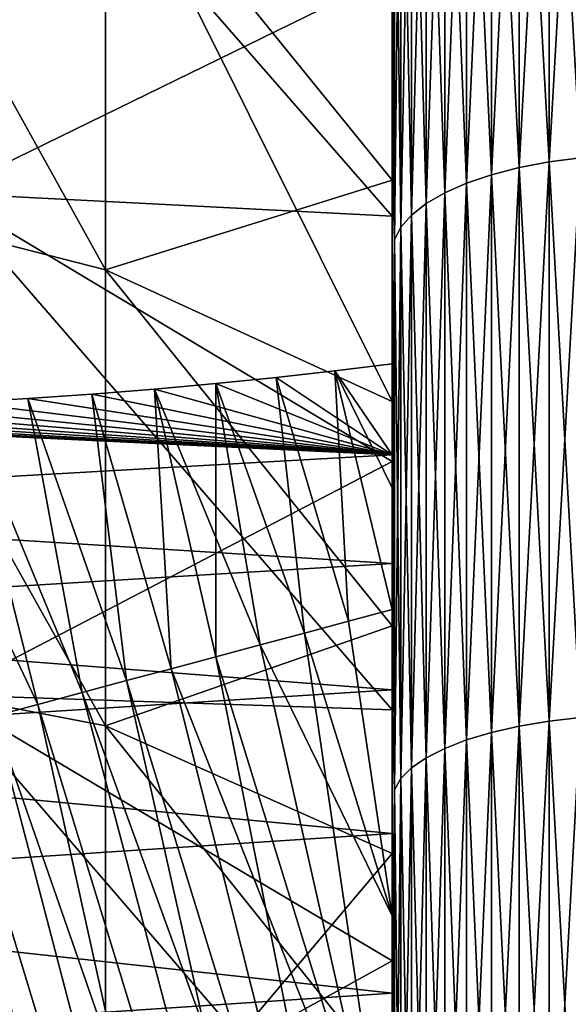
# Model space of a CAD drawing. Header units: metres. Extents: x -2 to 85, y -75 to 96.
# Tile 359 of 444: x 69.42 to 70.5, y 35.42 to 37.36. Entities that reach past the tile are written whole.
import ezdxf

# ---------------------------------------------------------------- set-up
doc = ezdxf.new("R2010")
doc.units = ezdxf.units.M
doc.layers.add('solid_20204500', color=7, linetype='CONTINUOUS')

msp = doc.modelspace()

# ---------------------------------------------------------------- linework, layer by layer
at = {"layer": 'solid_20204500'}
for points in [[(70.521156, 38.171059, 21.166159), (70.459145, 38.161972, 21.147253), (70.459145, 37.082211, 21.632971)], [(70.521156, 37.090332, 21.652311), (70.521156, 38.171059, 21.166159), (70.459145, 37.082211, 21.632971)], [(70.521156, 38.171059, -21.166159), (70.521156, 37.090332, -21.652311), (70.459145, 38.161972, -21.147253)], [(70.400398, 38.149456, 21.121206), (70.345932, 38.133724, 21.088465), (70.345932, 37.056965, 21.572832)], [(70.400398, 37.071026, 21.606325), (70.400398, 38.149456, 21.121206), (70.345932, 37.056965, 21.572832)], [(70.400398, 38.149456, -21.121206), (70.400398, 37.071026, -21.606325), (70.345932, 38.133724, -21.088465)], [(70.459145, 38.161972, 21.147253), (70.400398, 38.149456, 21.121206), (70.400398, 37.071026, 21.606325)], [(70.459145, 37.082211, 21.632971), (70.459145, 38.161972, 21.147253), (70.400398, 37.071026, 21.606325)], [(70.459145, 38.161972, -21.147253), (70.459145, 37.082211, -21.632971), (70.400398, 38.149456, -21.121206)], [(70.459145, 37.082211, -21.632971), (70.400398, 37.071026, -21.606325), (70.400398, 38.149456, -21.121206)], [(70.521156, 37.090332, -21.652311), (70.459145, 37.082211, -21.632971), (70.459145, 38.161972, -21.147253)], [(70.345932, 38.133724, 21.088465), (70.296677, 38.115044, 21.049589), (70.296677, 37.040268, 21.533064)], [(70.345932, 37.056965, 21.572832), (70.345932, 38.133724, 21.088465), (70.296677, 37.040268, 21.533064)], [(70.345932, 38.133724, -21.088465), (70.345932, 37.056965, -21.572832), (70.296677, 38.115044, -21.049589)], [(70.400398, 37.071026, -21.606325), (70.345932, 37.056965, -21.572832), (70.345932, 38.133724, -21.088465)], [(70.296677, 38.115044, 21.049589), (70.253479, 38.093735, 21.005245), (70.253479, 37.021225, 21.487703)], [(70.296677, 37.040268, 21.533064), (70.296677, 38.115044, 21.049589), (70.253479, 37.021225, 21.487703)], [(70.296677, 38.115044, -21.049589), (70.296677, 37.040268, -21.533064), (70.253479, 38.093735, -21.005245)], [(70.345932, 37.056965, -21.572832), (70.296677, 37.040268, -21.533064), (70.296677, 38.115044, -21.049589)], [(70.253479, 38.093735, 21.005245), (70.217087, 38.070164, 20.956198), (70.217087, 37.00016, 21.437527)], [(70.253479, 37.021225, 21.487703), (70.253479, 38.093735, 21.005245), (70.217087, 37.00016, 21.437527)], [(70.253479, 38.093735, -21.005245), (70.253479, 37.021225, -21.487703), (70.217087, 38.070164, -20.956198)], [(70.296677, 37.040268, -21.533064), (70.253479, 37.021225, -21.487703), (70.253479, 38.093735, -21.005245)], [(70.217087, 38.070164, 20.956198), (70.18811, 38.044739, 20.903282), (70.18811, 36.977432, 21.383396)], [(70.217087, 37.00016, 21.437527), (70.217087, 38.070164, 20.956198), (70.18811, 36.977432, 21.383396)], [(70.217087, 38.070164, -20.956198), (70.217087, 37.00016, -21.437527), (70.18811, 38.044739, -20.903282)], [(70.253479, 37.021225, -21.487703), (70.217087, 37.00016, -21.437527), (70.217087, 38.070164, -20.956198)], [(70.18811, 38.044739, 20.903282), (70.167053, 38.017887, 20.847408), (70.167053, 36.953438, 21.326239)], [(70.18811, 36.977432, 21.383396), (70.18811, 38.044739, 20.903282), (70.167053, 36.953438, 21.326239)], [(70.18811, 38.044739, -20.903282), (70.18811, 36.977432, -21.383396), (70.167053, 38.017887, -20.847408)], [(70.217087, 37.00016, -21.437527), (70.18811, 36.977432, -21.383396), (70.18811, 38.044739, -20.903282)], [(70.167053, 38.017887, 20.847408), (70.154274, 37.990078, 20.789534), (70.154274, 36.928581, 21.267036)], [(70.167053, 36.953438, 21.326239), (70.167053, 38.017887, 20.847408), (70.154274, 36.928581, 21.267036)], [(70.167053, 38.017887, -20.847408), (70.167053, 36.953438, -21.326239), (70.154274, 37.990078, -20.789534)], [(70.18811, 36.977432, -21.383396), (70.167053, 36.953438, -21.326239), (70.167053, 38.017887, -20.847408)], [(69.267471, 37.986382, -18.573393), (70.150002, 37.452389, -17.909012), (70.150002, 36.97493, -18.152977)], [(69.267471, 37.020695, -19.061108), (69.267471, 37.986382, -18.573393), (70.150002, 36.97493, -18.152977)], [(69.267471, 37.986328, 18.573421), (69.267471, 37.020638, 19.061134), (70.150002, 37.452389, 17.909012)], [(70.154274, 37.990078, 20.789534), (70.150002, 37.637775, 20.88332), (70.150002, 37.098198, 21.123968)], [(70.154274, 36.928581, 21.267036), (70.154274, 37.990078, 20.789534), (70.150002, 37.098198, 21.123968)], [(70.154274, 37.990078, -20.789534), (70.154274, 36.928581, -21.267036), (70.150002, 37.637775, -20.88332)], [(70.167053, 36.953438, -21.326239), (70.154274, 36.928581, -21.267036), (70.154274, 37.990078, -20.789534)], [(68.997269, 37.930759, -16.850994), (69.585594, 36.869358, -16.772715), (69.585594, 37.743755, -16.280315)], [(68.997269, 37.930759, -16.850994), (68.997269, 37.019894, -17.355619), (69.585594, 36.869358, -16.772715)], [(68.997269, 37.930759, 16.850994), (69.585594, 37.743752, 16.280317), (69.585594, 36.869354, 16.772717)], [(68.997269, 37.019894, 17.355619), (68.997269, 37.930759, 16.850994), (69.585594, 36.869354, 16.772717)], [(70.150002, 37.046104, -15.994944), (69.585594, 37.743755, -16.280315), (69.585594, 36.869358, -16.772715)], [(70.150002, 37.046104, -15.994944), (70.150002, 37.476055, -15.744031), (69.585594, 37.743755, -16.280315)], [(70.150002, 36.609894, 16.233929), (69.585594, 36.869354, 16.772717), (69.585594, 37.743752, 16.280317)], [(70.150002, 37.046104, 15.994944), (70.150002, 36.609894, 16.233929), (69.585594, 37.743752, 16.280317)], [(70.150002, 37.476055, 15.744031), (70.150002, 37.046104, 15.994944), (69.585594, 37.743752, 16.280317)], [(70.150002, 37.637775, -20.88332), (70.150002, 37.098198, -21.123966), (70.150002, 37.452389, -17.909012)], [(70.150002, 37.098198, 21.123968), (70.150002, 37.637775, 20.88332), (70.150002, 37.452389, 17.909012)], [(70.154274, 36.928581, -21.267036), (70.150002, 37.098198, -21.123966), (70.150002, 37.637775, -20.88332)], [(70.150002, 37.046104, -15.994944), (70.150002, 37.046104, 15.994944), (70.150002, 37.476055, 15.744031)], [(70.150002, 37.046104, -15.994944), (70.150002, 37.476055, 15.744031), (70.150002, 37.476055, -15.744031)], [(69.267471, 37.020638, 19.061134), (70.150002, 36.97493, 18.152977), (70.150002, 37.452389, 17.909012)], [(70.150002, 37.098198, -21.123966), (70.150002, 36.97493, -18.152977), (70.150002, 37.452389, -17.909012)], [(70.150002, 37.098198, 21.123968), (70.150002, 37.452389, 17.909012), (70.150002, 36.97493, 18.152977)], [(70.150002, 37.098198, -21.123966), (70.150002, 36.552616, -21.350702), (70.150002, 36.97493, -18.152977)], [(70.150002, 36.552616, 21.350702), (70.150002, 37.098198, 21.123968), (70.150002, 36.97493, 18.152977)], [(70.154274, 36.928581, 21.267036), (70.150002, 37.098198, 21.123968), (70.150002, 36.552616, 21.350702)], [(70.154274, 36.928581, -21.267036), (70.150002, 36.552616, -21.350702), (70.150002, 37.098198, -21.123966)], [(70.459145, 37.082211, 21.632971), (70.400398, 37.071026, 21.606325), (70.400398, 35.969494, 22.036425)], [(70.459145, 35.979321, 22.063599), (70.459145, 37.082211, 21.632971), (70.400398, 35.969494, 22.036425)], [(70.459145, 37.082211, -21.632971), (70.459145, 35.979321, -22.063599), (70.400398, 37.071026, -21.606325)], [(70.521156, 37.090332, 21.652311), (70.459145, 37.082211, 21.632971), (70.459145, 35.979321, 22.063599)], [(70.521156, 35.986454, 22.083324), (70.521156, 37.090332, 21.652311), (70.459145, 35.979321, 22.063599)], [(70.521156, 37.090332, -21.652311), (70.521156, 35.986454, -22.083324), (70.459145, 37.082211, -21.632971)], [(70.521156, 35.986454, -22.083324), (70.459145, 35.979321, -22.063599), (70.459145, 37.082211, -21.632971)], [(70.400398, 37.071026, 21.606325), (70.345932, 37.056965, 21.572832), (70.345932, 35.957138, 22.002264)], [(70.400398, 35.969494, 22.036425), (70.400398, 37.071026, 21.606325), (70.345932, 35.957138, 22.002264)], [(70.400398, 37.071026, -21.606325), (70.400398, 35.969494, -22.036425), (70.345932, 37.056965, -21.572832)], [(70.459145, 35.979321, -22.063599), (70.400398, 35.969494, -22.036425), (70.400398, 37.071026, -21.606325)], [(70.150002, 36.609894, -16.233929), (70.150002, 37.046104, -15.994944), (69.585594, 36.869358, -16.772715)], [(70.150002, 36.683964, 2.499577), (70.150002, 36.609894, 16.233929), (70.150002, 37.046104, 15.994944)], [(70.150002, 36.609894, -16.233929), (70.150002, 37.046104, 15.994944), (70.150002, 37.046104, -15.994944)], [(70.150002, 36.683964, -2.499577), (70.150002, 37.046104, 15.994944), (70.150002, 36.609894, -16.233929)], [(70.150002, 36.683964, 2.499577), (70.150002, 37.046104, 15.994944), (70.150002, 36.683964, -2.499577)], [(70.296677, 37.040268, 21.533064), (70.253479, 37.021225, 21.487703), (70.253479, 35.925739, 21.91544)], [(70.296677, 35.942471, 21.961702), (70.296677, 37.040268, 21.533064), (70.253479, 35.925739, 21.91544)], [(70.296677, 37.040268, -21.533064), (70.296677, 35.942471, -21.961702), (70.253479, 37.021225, -21.487703)], [(70.345932, 37.056965, 21.572832), (70.296677, 37.040268, 21.533064), (70.296677, 35.942471, 21.961702)], [(70.345932, 35.957138, 22.002264), (70.345932, 37.056965, 21.572832), (70.296677, 35.942471, 21.961702)], [(70.345932, 37.056965, -21.572832), (70.345932, 35.957138, -22.002264), (70.296677, 37.040268, -21.533064)], [(70.345932, 35.957138, -22.002264), (70.296677, 35.942471, -21.961702), (70.296677, 37.040268, -21.533064)], [(70.400398, 35.969494, -22.036425), (70.345932, 35.957138, -22.002264), (70.345932, 37.056965, -21.572832)], [(69.267471, 37.020695, -19.061108), (70.150002, 36.491333, -18.384174), (70.150002, 36.002083, -18.602337)], [(69.267471, 36.031265, -19.498655), (69.267471, 37.020695, -19.061108), (70.150002, 36.002083, -18.602337)], [(69.267471, 37.020695, -19.061108), (70.150002, 36.97493, -18.152977), (70.150002, 36.491333, -18.384174)], [(69.267471, 37.020638, 19.061134), (70.150002, 36.491333, 18.384174), (70.150002, 36.97493, 18.152977)], [(69.267471, 37.020638, 19.061134), (69.267471, 36.031208, 19.498678), (70.150002, 36.491333, 18.384174)], [(70.253479, 37.021225, 21.487703), (70.217087, 37.00016, 21.437527), (70.217087, 35.907234, 21.864265)], [(70.253479, 35.925739, 21.91544), (70.253479, 37.021225, 21.487703), (70.217087, 35.907234, 21.864265)], [(70.253479, 37.021225, -21.487703), (70.253479, 35.925739, -21.91544), (70.217087, 37.00016, -21.437527)], [(70.296677, 35.942471, -21.961702), (70.253479, 35.925739, -21.91544), (70.253479, 37.021225, -21.487703)], [(68.997269, 37.019894, -17.355619), (69.585594, 35.970146, -17.218193), (69.585594, 36.869358, -16.772715)], [(68.997269, 37.019894, -17.355619), (68.997269, 36.083462, -17.811054), (69.585594, 35.970146, -17.218193)], [(68.997269, 37.019894, 17.355619), (69.585594, 36.869354, 16.772717), (69.585594, 35.970142, 17.218195)], [(68.997269, 36.083462, 17.811054), (68.997269, 37.019894, 17.355619), (69.585594, 35.970142, 17.218195)], [(70.217087, 37.00016, 21.437527), (70.18811, 36.977432, 21.383396), (70.18811, 35.887268, 21.809057)], [(70.217087, 35.907234, 21.864265), (70.217087, 37.00016, 21.437527), (70.18811, 35.887268, 21.809057)], [(70.217087, 37.00016, -21.437527), (70.217087, 35.907234, -21.864265), (70.18811, 36.977432, -21.383396)], [(70.253479, 35.925739, -21.91544), (70.217087, 35.907234, -21.864265), (70.217087, 37.00016, -21.437527)], [(70.150002, 36.552616, -21.350702), (70.150002, 36.491333, -18.384174), (70.150002, 36.97493, -18.152977)], [(70.150002, 36.552616, 21.350702), (70.150002, 36.97493, 18.152977), (70.150002, 36.491333, 18.384174)], [(70.18811, 36.977432, 21.383396), (70.167053, 36.953438, 21.326239), (70.167053, 35.866184, 21.750763)], [(70.18811, 35.887268, 21.809057), (70.18811, 36.977432, 21.383396), (70.167053, 35.866184, 21.750763)], [(70.18811, 36.977432, -21.383396), (70.18811, 35.887268, -21.809057), (70.167053, 36.953438, -21.326239)], [(70.217087, 35.907234, -21.864265), (70.18811, 35.887268, -21.809057), (70.18811, 36.977432, -21.383396)], [(70.167053, 36.953438, 21.326239), (70.154274, 36.928581, 21.267036), (70.154274, 35.844345, 21.69038)], [(70.167053, 35.866184, 21.750763), (70.167053, 36.953438, 21.326239), (70.154274, 35.844345, 21.69038)], [(70.167053, 36.953438, -21.326239), (70.167053, 35.866184, -21.750763), (70.154274, 36.928581, -21.267036)], [(70.18811, 35.887268, -21.809057), (70.167053, 35.866184, -21.750763), (70.167053, 36.953438, -21.326239)], [(70.154274, 36.928581, 21.267036), (70.150002, 36.552616, 21.350702), (70.150002, 36.001831, 21.563173)], [(70.154274, 35.844345, 21.69038), (70.154274, 36.928581, 21.267036), (70.150002, 36.001831, 21.563173)], [(70.154274, 36.928581, -21.267036), (70.154274, 35.844345, -21.69038), (70.150002, 36.552616, -21.350702)], [(70.167053, 35.866184, -21.750763), (70.154274, 35.844345, -21.69038), (70.154274, 36.928581, -21.267036)], [(70.150002, 36.167217, -16.461067), (69.585594, 36.869358, -16.772715), (69.585594, 35.970146, -17.218193)], [(70.150002, 36.167217, -16.461067), (70.150002, 36.609894, -16.233929), (69.585594, 36.869358, -16.772715)], [(70.150002, 36.167217, 16.461067), (69.585594, 35.970142, 17.218195), (69.585594, 36.869354, 16.772717)], [(70.150002, 36.609894, 16.233929), (70.150002, 36.167217, 16.461067), (69.585594, 36.869354, 16.772717)], [(70.036964, 36.670212, -2.539851), (70.150002, 36.439857, -2.272196), (70.150002, 36.683964, -2.499577)], [(70.036964, 36.670212, -2.539851), (70.150002, 36.683964, -2.499577), (70.150002, 36.504574, -3.054694)], [(70.036972, 36.670216, 2.539847), (70.150002, 36.504574, 3.054694), (70.150002, 36.683964, 2.499577)], [(70.036972, 36.670216, 2.539847), (70.150002, 36.683964, 2.499577), (70.150002, 36.439857, 2.272196)], [(70.150002, 36.683964, 2.499577), (70.150002, 36.504574, 3.054694), (70.150002, 36.609894, 16.233929)], [(70.150002, 36.504574, -3.054694), (70.150002, 36.683964, -2.499577), (70.150002, 36.609894, -16.233929)], [(70.150002, 36.683964, 2.499577), (70.150002, 36.683964, -2.499577), (70.150002, 36.439857, -2.272196)], [(70.150002, 36.439857, 2.272196), (70.150002, 36.683964, 2.499577), (70.150002, 36.439857, -2.272196)], [(69.802925, 36.64537, -2.609069), (69.921272, 36.657333, -2.576342), (70.150002, 36.504574, -3.054694)], [(69.97718, 36.153332, -2.080737), (69.921272, 36.657333, -2.576342), (69.802925, 36.64537, -2.609069)], [(69.97718, 36.153332, 2.080737), (69.802963, 36.64537, 2.60906), (69.921295, 36.657337, 2.576335)], [(69.921295, 36.657337, 2.576335), (69.802963, 36.64537, 2.60906), (70.150002, 36.504574, 3.054694)], [(69.921272, 36.657333, -2.576342), (70.036964, 36.670212, -2.539851), (70.150002, 36.504574, -3.054694)], [(70.063919, 36.176575, -2.066503), (70.036964, 36.670212, -2.539851), (69.921272, 36.657333, -2.576342)], [(70.063919, 36.176575, -2.066503), (69.921272, 36.657333, -2.576342), (69.97718, 36.153332, -2.080737)], [(70.063919, 36.176575, 2.066503), (69.921295, 36.657337, 2.576335), (70.036972, 36.670216, 2.539847)], [(70.036972, 36.670216, 2.539847), (69.921295, 36.657337, 2.576335), (70.150002, 36.504574, 3.054694)], [(69.97718, 36.153332, 2.080737), (69.921295, 36.657337, 2.576335), (70.063919, 36.176575, 2.066503)], [(70.036964, 36.670212, -2.539851), (70.150002, 36.199642, -2.048391), (70.150002, 36.439857, -2.272196)], [(70.063919, 36.176575, -2.066503), (70.150002, 36.199642, -2.048391), (70.036964, 36.670212, -2.539851)], [(70.150002, 36.439857, 2.272196), (70.150002, 36.199642, 2.048391), (70.036972, 36.670216, 2.539847)], [(70.063919, 36.176575, 2.066503), (70.036972, 36.670216, 2.539847), (70.150002, 36.199642, 2.048391)], [(69.558167, 36.62431, -2.663419), (69.681839, 36.634327, -2.638159), (70.150002, 36.504574, -3.054694)], [(69.714684, 36.083, -2.099966), (69.681839, 36.634327, -2.638159), (69.558167, 36.62431, -2.663419)], [(69.714684, 36.083, 2.099966), (69.55822, 36.624313, 2.663408), (69.681885, 36.634331, 2.638149)], [(69.681885, 36.634331, 2.638149), (69.55822, 36.624313, 2.663408), (70.150002, 36.504574, 3.054694)], [(69.681839, 36.634327, -2.638159), (69.802925, 36.64537, -2.609069), (70.150002, 36.504574, -3.054694)], [(69.889946, 36.129959, -2.091069), (69.802925, 36.64537, -2.609069), (69.681839, 36.634327, -2.638159)], [(69.802391, 36.106499, -2.097481), (69.681839, 36.634327, -2.638159), (69.714684, 36.083, -2.099966)], [(69.889946, 36.129959, -2.091069), (69.681839, 36.634327, -2.638159), (69.802391, 36.106499, -2.097481)], [(69.802391, 36.106499, 2.097481), (69.681885, 36.634331, 2.638149), (69.802963, 36.64537, 2.60906)], [(69.802963, 36.64537, 2.60906), (69.681885, 36.634331, 2.638149), (70.150002, 36.504574, 3.054694)], [(69.714684, 36.083, 2.099966), (69.681885, 36.634331, 2.638149), (69.802391, 36.106499, 2.097481)], [(69.802391, 36.106499, 2.097481), (69.802963, 36.64537, 2.60906), (69.889946, 36.129959, 2.091069)], [(69.97718, 36.153332, -2.080737), (69.802925, 36.64537, -2.609069), (69.889946, 36.129959, -2.091069)], [(69.889946, 36.129959, 2.091069), (69.802963, 36.64537, 2.60906), (69.97718, 36.153332, 2.080737)], [(69.303535, 36.607716, -2.701764), (69.432106, 36.61544, -2.684573), (70.150002, 36.504574, -3.054694)], [(69.539246, 36.035992, -2.093141), (69.432106, 36.61544, -2.684573), (69.303535, 36.607716, -2.701764)], [(69.539246, 36.035992, 2.093141), (69.303619, 36.607719, 2.701754), (69.432175, 36.615448, 2.684563)], [(69.432175, 36.615448, 2.684563), (69.303619, 36.607719, 2.701754), (70.150002, 36.504574, 3.054694)], [(69.432106, 36.61544, -2.684573), (69.558167, 36.62431, -2.663419), (70.150002, 36.504574, -3.054694)], [(69.62693, 36.059486, -2.098521), (69.558167, 36.62431, -2.663419), (69.432106, 36.61544, -2.684573)], [(69.62693, 36.059486, -2.098521), (69.432106, 36.61544, -2.684573), (69.539246, 36.035992, -2.093141)], [(69.62693, 36.059486, 2.098521), (69.432175, 36.615448, 2.684563), (69.55822, 36.624313, 2.663408)], [(69.55822, 36.624313, 2.663408), (69.432175, 36.615448, 2.684563), (70.150002, 36.504574, 3.054694)], [(69.539246, 36.035992, 2.093141), (69.432175, 36.615448, 2.684563), (69.62693, 36.059486, 2.098521)], [(69.714684, 36.083, -2.099966), (69.558167, 36.62431, -2.663419), (69.62693, 36.059486, -2.098521)], [(69.62693, 36.059486, 2.098521), (69.55822, 36.624313, 2.663408), (69.714684, 36.083, 2.099966)], [(68.904915, 36.592216, -2.727749), (69.039909, 36.596069, -2.723396), (70.150002, 36.504574, -3.054694)], [(69.040024, 36.596073, 2.723391), (68.905037, 36.592216, 2.727748), (70.150002, 36.504574, 3.054694)], [(69.039909, 36.596069, -2.723396), (69.172722, 36.601223, -2.714778), (70.150002, 36.504574, -3.054694)], [(69.172829, 36.601231, 2.71477), (69.040024, 36.596073, 2.723391), (70.150002, 36.504574, 3.054694)], [(69.172722, 36.601223, -2.714778), (69.303535, 36.607716, -2.701764), (70.150002, 36.504574, -3.054694)], [(69.451813, 36.012562, -2.083829), (69.303535, 36.607716, -2.701764), (69.172722, 36.601223, -2.714778)], [(69.451813, 36.012562, -2.083829), (69.172722, 36.601223, -2.714778), (69.364861, 35.989265, -2.070606)], [(69.451813, 36.012562, 2.083829), (69.172829, 36.601231, 2.71477), (69.303619, 36.607719, 2.701754)], [(69.303619, 36.607719, 2.701754), (69.172829, 36.601231, 2.71477), (70.150002, 36.504574, 3.054694)], [(69.364861, 35.989265, 2.070606), (69.172829, 36.601231, 2.71477), (69.451813, 36.012562, 2.083829)], [(69.539246, 36.035992, -2.093141), (69.303535, 36.607716, -2.701764), (69.451813, 36.012562, -2.083829)], [(69.451813, 36.012562, 2.083829), (69.303619, 36.607719, 2.701754), (69.539246, 36.035992, 2.093141)], [(70.150002, 36.290089, 3.596297), (70.150002, 36.167217, 16.461067), (70.150002, 36.609894, 16.233929)], [(70.150002, 36.504574, 3.054694), (70.150002, 36.290089, 3.596297), (70.150002, 36.609894, 16.233929)], [(70.150002, 36.504574, -3.054694), (70.150002, 36.609894, -16.233929), (70.150002, 36.167217, -16.461067)], [(70.150002, 36.504574, -3.054694), (68.349998, 36.402878, -3.237862), (68.349998, 36.591011, -2.699399)], [(68.490913, 36.589188, -2.713374), (70.150002, 36.504574, -3.054694), (68.349998, 36.591011, -2.699399)], [(68.768387, 36.589764, 2.727602), (68.349998, 36.402878, 3.237862), (70.150002, 36.504574, 3.054694)], [(68.490913, 36.589188, -2.713374), (68.630333, 36.588764, -2.722776), (70.150002, 36.504574, -3.054694)], [(68.630333, 36.588764, -2.722776), (68.768272, 36.58976, -2.7276), (70.150002, 36.504574, -3.054694)], [(68.768272, 36.58976, -2.7276), (68.904915, 36.592216, -2.727749), (70.150002, 36.504574, -3.054694)], [(68.905037, 36.592216, 2.727748), (68.768387, 36.589764, 2.727602), (70.150002, 36.504574, 3.054694)], [(70.150002, 36.552616, -21.350702), (70.150002, 36.001831, -21.563173), (70.150002, 36.491333, -18.384174)], [(70.150002, 36.552616, 21.350702), (70.150002, 36.491333, 18.384174), (70.150002, 36.002083, 18.602337)], [(70.150002, 36.001831, 21.563173), (70.150002, 36.552616, 21.350702), (70.150002, 36.002083, 18.602337)], [(70.154274, 35.844345, -21.69038), (70.150002, 36.001831, -21.563173), (70.150002, 36.552616, -21.350702)], [(70.150002, 36.290089, -3.596297), (68.349998, 36.402878, -3.237862), (70.150002, 36.504574, -3.054694)], [(70.150002, 36.504574, 3.054694), (68.349998, 36.402878, 3.237862), (70.150002, 36.290089, 3.596297)], [(70.150002, 36.290089, -3.596297), (70.150002, 36.504574, -3.054694), (70.150002, 36.167217, -16.461067)], [(69.267471, 36.031208, 19.498678), (70.150002, 36.002083, 18.602337), (70.150002, 36.491333, 18.384174)], [(70.150002, 36.001831, -21.563173), (70.150002, 36.002083, -18.602337), (70.150002, 36.491333, -18.384174)], [(70.150002, 36.439857, 2.272196), (70.150002, 36.439857, -2.272196), (70.150002, 36.199642, -2.048391)], [(70.150002, 36.199642, 2.048391), (70.150002, 36.439857, 2.272196), (70.150002, 36.199642, -2.048391)], [(70.150002, 36.290089, -3.596297), (68.349998, 36.181313, -3.762731), (68.349998, 36.402878, -3.237862)], [(70.150002, 36.290089, 3.596297), (68.349998, 36.402878, 3.237862), (68.349998, 36.181313, 3.762731)], [(70.150002, 36.041004, -4.12326), (68.349998, 36.181313, -3.762731), (70.150002, 36.290089, -3.596297)], [(70.150002, 36.290089, 3.596297), (68.349998, 36.181313, 3.762731), (70.150002, 36.041004, 4.12326)], [(70.150002, 36.290089, 3.596297), (70.150002, 36.041004, 4.12326), (70.150002, 36.167217, 16.461067)], [(70.150002, 36.041004, -4.12326), (70.150002, 36.290089, -3.596297), (70.150002, 36.167217, -16.461067)], [(70.063919, 36.176575, -2.066503), (70.150002, 35.596016, -2.077552), (70.150002, 36.199642, -2.048391)], [(70.063919, 36.176575, 2.066503), (70.150002, 36.199642, 2.048391), (70.150002, 35.596016, 2.077552)], [(70.150002, 36.199642, 2.048391), (70.150002, 36.199642, -2.048391), (70.150002, 35.596016, -2.077552)], [(70.150002, 35.596016, 2.077552), (70.150002, 36.199642, 2.048391), (70.150002, 35.596016, -2.077552)], [(70.150002, 36.041004, -4.12326), (68.349998, 35.926857, -4.272836), (68.349998, 36.181313, -3.762731)], [(70.150002, 36.041004, 4.12326), (68.349998, 36.181313, 3.762731), (68.349998, 35.926857, 4.272836)], [(70.150002, 35.718327, -16.676262), (70.150002, 36.167217, -16.461067), (69.585594, 35.970146, -17.218193)], [(70.150002, 36.167217, 16.461067), (70.150002, 35.718327, 16.676262), (69.585594, 35.970142, 17.218195)], [(70.063919, 36.176575, -2.066503), (69.97718, 36.153332, -2.080737), (70.150002, 35.596016, -2.077552)], [(69.97718, 36.153332, 2.080737), (70.063919, 36.176575, 2.066503), (70.150002, 35.596016, 2.077552)], [(70.150002, 35.758163, 4.63355), (70.150002, 35.718327, 16.676262), (70.150002, 36.167217, 16.461067)], [(70.150002, 36.041004, 4.12326), (70.150002, 35.758163, 4.63355), (70.150002, 36.167217, 16.461067)], [(70.150002, 36.041004, -4.12326), (70.150002, 36.167217, -16.461067), (70.150002, 35.718327, -16.676262)], [(69.97718, 36.153332, -2.080737), (69.889946, 36.129959, -2.091069), (70.150002, 35.596016, -2.077552)], [(69.889946, 36.129959, 2.091069), (69.97718, 36.153332, 2.080737), (70.150002, 34.978832, 2.094837)], [(69.97718, 36.153332, 2.080737), (70.150002, 35.596016, 2.077552), (70.150002, 34.978832, 2.094837)], [(69.889946, 36.129959, -2.091069), (69.802391, 36.106499, -2.097481), (70.150002, 34.978832, -2.094837)], [(69.802391, 36.106499, 2.097481), (69.889946, 36.129959, 2.091069), (70.150002, 34.978832, 2.094837)], [(69.889946, 36.129959, -2.091069), (70.150002, 34.978832, -2.094837), (70.150002, 35.596016, -2.077552)], [(69.802391, 36.106499, -2.097481), (69.714684, 36.083, -2.099966), (70.150002, 34.978832, -2.094837)], [(69.714684, 36.083, 2.099966), (69.802391, 36.106499, 2.097481), (70.150002, 34.354485, 2.09994)], [(69.802391, 36.106499, 2.097481), (70.150002, 34.978832, 2.094837), (70.150002, 34.354485, 2.09994)], [(68.997269, 36.083462, -17.811054), (69.585594, 35.048641, -17.615505), (69.585594, 35.970146, -17.218193)], [(68.997269, 36.083462, -17.811054), (68.997269, 35.124123, -18.216007), (69.585594, 35.048641, -17.615505)], [(68.997269, 36.083462, 17.811054), (69.585594, 35.970142, 17.218195), (69.585594, 35.048637, 17.615507)], [(68.997269, 35.124123, 18.216007), (68.997269, 36.083462, 17.811054), (69.585594, 35.048637, 17.615507)], [(69.714684, 36.083, -2.099966), (69.62693, 36.059486, -2.098521), (70.150002, 34.354485, -2.09994)], [(69.62693, 36.059486, 2.098521), (69.714684, 36.083, 2.099966), (70.150002, 34.354485, 2.09994)], [(69.714684, 36.083, -2.099966), (70.150002, 34.354485, -2.09994), (70.150002, 34.978832, -2.094837)], [(69.539246, 36.035992, 2.093141), (69.62693, 36.059486, 2.098521), (70.150002, 33.729351, 2.092557)], [(69.62693, 36.059486, -2.098521), (69.539246, 36.035992, -2.093141), (70.150002, 34.354485, -2.09994)], [(69.62693, 36.059486, 2.098521), (70.150002, 34.354485, 2.09994), (70.150002, 33.729351, 2.092557)], [(70.150002, 35.758163, -4.63355), (68.349998, 35.926857, -4.272836), (70.150002, 36.041004, -4.12326)], [(70.150002, 36.041004, 4.12326), (68.349998, 35.926857, 4.272836), (70.150002, 35.758163, 4.63355)], [(69.267471, 36.031265, -19.498655), (70.150002, 35.506779, -18.807667), (70.150002, 35.006374, -18.999773)], [(69.267471, 35.020695, -19.884882), (69.267471, 36.031265, -19.498655), (70.150002, 35.006374, -18.999773)], [(69.267471, 36.031265, -19.498655), (70.150002, 36.002083, -18.602337), (70.150002, 35.506779, -18.807667)], [(69.267471, 36.031208, 19.498678), (70.150002, 35.506779, 18.807667), (70.150002, 36.002083, 18.602337)], [(69.267471, 36.031208, 19.498678), (69.267471, 35.020638, 19.884903), (70.150002, 35.506779, 18.807667)], [(69.451813, 36.012562, 2.083829), (69.539246, 36.035992, 2.093141), (70.150002, 33.729351, 2.092557)], [(69.539246, 36.035992, -2.093141), (69.451813, 36.012562, -2.083829), (70.150002, 33.729351, -2.092557)], [(69.539246, 36.035992, -2.093141), (70.150002, 33.729351, -2.092557), (70.150002, 34.354485, -2.09994)], [(70.150002, 35.758163, -4.63355), (70.150002, 36.041004, -4.12326), (70.150002, 35.718327, -16.676262)], [(69.451813, 36.012562, -2.083829), (69.364861, 35.989265, -2.070606), (70.150002, 33.729351, -2.092557)], [(69.364861, 35.989265, 2.070606), (69.451813, 36.012562, 2.083829), (69.955772, 33.729351, 2.068139)], [(69.451813, 36.012562, 2.083829), (70.150002, 33.729351, 2.092557), (69.955772, 33.729351, 2.068139)], [(70.150002, 36.001831, -21.563173), (70.150002, 35.506779, -18.807667), (70.150002, 36.002083, -18.602337)], [(70.150002, 36.001831, 21.563173), (70.150002, 36.002083, 18.602337), (70.150002, 35.506779, 18.807667)], [(70.150002, 36.001831, -21.563173), (70.150002, 35.445316, -21.761581), (70.150002, 35.506779, -18.807667)], [(70.150002, 35.445316, 21.761581), (70.150002, 36.001831, 21.563173), (70.150002, 35.506779, 18.807667)], [(70.154274, 35.844345, 21.69038), (70.150002, 36.001831, 21.563173), (70.150002, 35.445316, 21.761581)], [(70.154274, 35.844345, -21.69038), (70.150002, 35.445316, -21.761581), (70.150002, 36.001831, -21.563173)], [(69.955772, 33.729351, -2.068139), (69.364861, 35.989265, -2.070606), (69.278625, 35.966156, -2.053514)], [(69.278625, 35.966156, 2.053514), (69.364861, 35.989265, 2.070606), (69.955772, 33.729351, 2.068139)], [(69.955772, 33.729351, -2.068139), (70.150002, 33.729351, -2.092557), (69.364861, 35.989265, -2.070606)], [(70.459145, 35.979321, 22.063599), (70.400398, 35.969494, 22.036425), (70.400398, 34.847668, 22.410404)], [(70.459145, 34.856113, 22.438042), (70.459145, 35.979321, 22.063599), (70.400398, 34.847668, 22.410404)], [(70.459145, 35.979321, -22.063599), (70.459145, 34.856113, -22.438042), (70.400398, 35.969494, -22.036425)], [(70.521156, 35.986454, 22.083324), (70.459145, 35.979321, 22.063599), (70.459145, 34.856113, 22.438042)], [(70.521156, 34.862244, 22.458101), (70.521156, 35.986454, 22.083324), (70.459145, 34.856113, 22.438042)], [(70.521156, 35.986454, -22.083324), (70.521156, 34.862244, -22.458101), (70.459145, 35.979321, -22.063599)], [(70.521156, 34.862244, -22.458101), (70.459145, 34.856113, -22.438042), (70.459145, 35.979321, -22.063599)], [(69.955772, 33.729351, -2.068139), (69.278625, 35.966156, -2.053514), (69.19326, 35.943283, -2.032594)], [(69.19326, 35.943283, 2.032594), (69.278625, 35.966156, 2.053514), (69.765587, 33.729351, 2.027241)], [(69.278625, 35.966156, 2.053514), (69.955772, 33.729351, 2.068139), (69.765587, 33.729351, 2.027241)], [(70.150002, 35.718327, -16.676262), (69.585594, 35.970146, -17.218193), (69.585594, 35.048641, -17.615505)], [(70.150002, 35.264183, 16.879051), (69.585594, 35.048637, 17.615507), (69.585594, 35.970142, 17.218195)], [(70.150002, 35.718327, 16.676262), (70.150002, 35.264183, 16.879051), (69.585594, 35.970142, 17.218195)], [(70.345932, 35.957138, 22.002264), (70.296677, 35.942471, 21.961702), (70.296677, 34.824448, 22.334417)], [(70.345932, 34.837051, 22.375664), (70.345932, 35.957138, 22.002264), (70.296677, 34.824448, 22.334417)], [(70.345932, 35.957138, -22.002264), (70.345932, 34.837051, -22.375664), (70.296677, 35.942471, -21.961702)], [(70.400398, 35.969494, 22.036425), (70.345932, 35.957138, 22.002264), (70.345932, 34.837051, 22.375664)], [(70.400398, 34.847668, 22.410404), (70.400398, 35.969494, 22.036425), (70.345932, 34.837051, 22.375664)], [(70.400398, 35.969494, -22.036425), (70.400398, 34.847668, -22.410404), (70.345932, 35.957138, -22.002264)], [(70.400398, 34.847668, -22.410404), (70.345932, 34.837051, -22.375664), (70.345932, 35.957138, -22.002264)], [(70.459145, 34.856113, -22.438042), (70.400398, 34.847668, -22.410404), (70.400398, 35.969494, -22.036425)], [(69.765587, 33.729351, -2.027241), (69.19326, 35.943283, -2.032594), (69.108841, 35.920666, -2.007873)], [(69.108841, 35.920666, 2.007873), (69.19326, 35.943283, 2.032594), (69.765587, 33.729351, 2.027241)], [(69.765587, 33.729351, -2.027241), (69.955772, 33.729351, -2.068139), (69.19326, 35.943283, -2.032594)], [(70.296677, 35.942471, 21.961702), (70.253479, 35.925739, 21.91544), (70.253479, 34.810074, 22.287367)], [(70.296677, 34.824448, 22.334417), (70.296677, 35.942471, 21.961702), (70.253479, 34.810074, 22.287367)], [(70.296677, 35.942471, -21.961702), (70.296677, 34.824448, -22.334417), (70.253479, 35.925739, -21.91544)], [(70.345932, 34.837051, -22.375664), (70.296677, 34.824448, -22.334417), (70.296677, 35.942471, -21.961702)], [(70.150002, 35.758163, -4.63355), (68.349998, 35.640514, -4.765991), (68.349998, 35.926857, -4.272836)], [(70.150002, 35.758163, 4.63355), (68.349998, 35.926857, 4.272836), (68.349998, 35.640514, 4.765991)], [(69.765587, 33.729351, -2.027241), (69.108841, 35.920666, -2.007873), (69.025475, 35.898327, -1.979372)], [(69.025475, 35.898327, 1.979372), (69.108841, 35.920666, 2.007873), (69.579964, 33.729351, 1.970047)], [(69.108841, 35.920666, 2.007873), (69.765587, 33.729351, 2.027241), (69.579964, 33.729351, 1.970047)], [(70.253479, 35.925739, 21.91544), (70.217087, 35.907234, 21.864265), (70.217087, 34.79417, 22.235325)], [(70.253479, 34.810074, 22.287367), (70.253479, 35.925739, 21.91544), (70.217087, 34.79417, 22.235325)], [(70.253479, 35.925739, -21.91544), (70.253479, 34.810074, -22.287367), (70.217087, 35.907234, -21.864265)], [(70.296677, 34.824448, -22.334417), (70.253479, 34.810074, -22.287367), (70.253479, 35.925739, -21.91544)], [(69.579964, 33.729351, -1.970047), (69.025475, 35.898327, -1.979372), (68.943306, 35.876308, -1.947133)], [(68.943306, 35.876308, 1.947133), (69.025475, 35.898327, 1.979372), (69.579964, 33.729351, 1.970047)], [(69.579964, 33.729351, -1.970047), (69.765587, 33.729351, -2.027241), (69.025475, 35.898327, -1.979372)], [(70.217087, 35.907234, 21.864265), (70.18811, 35.887268, 21.809057), (70.18811, 34.777016, 22.17918)], [(70.217087, 34.79417, 22.235325), (70.217087, 35.907234, 21.864265), (70.18811, 34.777016, 22.17918)], [(70.217087, 35.907234, -21.864265), (70.217087, 34.79417, -22.235325), (70.18811, 35.887268, -21.809057)], [(70.253479, 34.810074, -22.287367), (70.217087, 34.79417, -22.235325), (70.217087, 35.907234, -21.864265)], [(69.579964, 33.729351, -1.970047), (68.943306, 35.876308, -1.947133), (68.862549, 35.854671, -1.911235)], [(68.943306, 35.876308, 1.947133), (69.579964, 33.729351, 1.970047), (69.400574, 33.729351, 1.897077)], [(70.18811, 35.887268, 21.809057), (70.167053, 35.866184, 21.750763), (70.167053, 34.7589, 22.119896)], [(70.18811, 34.777016, 22.17918), (70.18811, 35.887268, 21.809057), (70.167053, 34.7589, 22.119896)], [(70.18811, 35.887268, -21.809057), (70.18811, 34.777016, -22.17918), (70.167053, 35.866184, -21.750763)], [(70.217087, 34.79417, -22.235325), (70.18811, 34.777016, -22.17918), (70.18811, 35.887268, -21.809057)], [(70.167053, 35.866184, 21.750763), (70.154274, 35.844345, 21.69038), (70.154274, 34.740135, 22.058489)], [(70.167053, 34.7589, 22.119896), (70.167053, 35.866184, 21.750763), (70.154274, 34.740135, 22.058489)], [(70.167053, 35.866184, -21.750763), (70.167053, 34.7589, -22.119896), (70.154274, 35.844345, -21.69038)], [(70.18811, 34.777016, -22.17918), (70.167053, 34.7589, -22.119896), (70.167053, 35.866184, -21.750763)], [(69.400574, 33.729351, -1.897077), (69.579964, 33.729351, -1.970047), (68.862549, 35.854671, -1.911235)], [(70.154274, 35.844345, 21.69038), (70.150002, 35.445316, 21.761581), (70.150002, 34.883911, 21.94565)], [(70.154274, 34.740135, 22.058489), (70.154274, 35.844345, 21.69038), (70.150002, 34.883911, 21.94565)], [(70.154274, 35.844345, -21.69038), (70.154274, 34.740135, -22.058489), (70.150002, 35.445316, -21.761581)], [(70.167053, 34.7589, -22.119896), (70.154274, 34.740135, -22.058489), (70.154274, 35.844345, -21.69038)], [(70.150002, 35.443371, -5.123987), (68.349998, 35.640514, -4.765991), (70.150002, 35.758163, -4.63355)], [(70.150002, 35.758163, 4.63355), (68.349998, 35.640514, 4.765991), (70.150002, 35.443371, 5.123987)], [(70.150002, 35.758163, 4.63355), (70.150002, 35.443371, 5.123987), (70.150002, 35.718327, 16.676262)], [(70.150002, 35.443371, -5.123987), (70.150002, 35.758163, -4.63355), (70.150002, 35.718327, -16.676262)], [(70.150002, 35.264183, -16.879051), (70.150002, 35.718327, -16.676262), (69.585594, 35.048641, -17.615505)], [(70.150002, 35.443371, 5.123987), (70.150002, 35.264183, 16.879051), (70.150002, 35.718327, 16.676262)], [(70.150002, 35.443371, -5.123987), (70.150002, 35.718327, -16.676262), (70.150002, 35.264183, -16.879051)], [(70.150002, 35.443371, -5.123987), (68.349998, 35.3237, -5.239792), (68.349998, 35.640514, -4.765991)], [(70.150002, 35.443371, 5.123987), (68.349998, 35.640514, 4.765991), (68.349998, 35.3237, 5.239792)], [(70.150002, 35.596016, 2.077552), (70.150002, 35.596016, -2.077552), (70.150002, 34.978832, -2.094837)], [(70.150002, 34.978832, 2.094837), (70.150002, 35.596016, 2.077552), (70.150002, 34.978832, -2.094837)], [(69.267471, 35.020638, 19.884903), (70.150002, 35.006374, 18.999773), (70.150002, 35.506779, 18.807667)], [(70.150002, 35.445316, -21.761581), (70.150002, 35.006374, -18.999773), (70.150002, 35.506779, -18.807667)], [(70.150002, 35.445316, 21.761581), (70.150002, 35.506779, 18.807667), (70.150002, 35.006374, 18.999773)], [(70.150002, 35.09761, -5.593106), (68.349998, 35.3237, -5.239792), (70.150002, 35.443371, -5.123987)], [(70.150002, 35.443371, 5.123987), (68.349998, 35.3237, 5.239792), (70.150002, 35.09761, 5.593106)], [(70.150002, 35.445316, -21.761581), (70.150002, 34.883911, -21.94565), (70.150002, 35.006374, -18.999773)], [(70.150002, 34.883911, 21.94565), (70.150002, 35.445316, 21.761581), (70.150002, 35.006374, 18.999773)], [(70.154274, 34.740135, -22.058489), (70.150002, 34.883911, -21.94565), (70.150002, 35.445316, -21.761581)], [(70.150002, 35.443371, 5.123987), (70.150002, 35.09761, 5.593106), (70.150002, 35.264183, 16.879051)], [(70.150002, 35.09761, -5.593106), (70.150002, 35.443371, -5.123987), (70.150002, 35.264183, -16.879051)]]:
    msp.add_3dface(points, dxfattribs=at)

doc.saveas('drawing.dxf')
